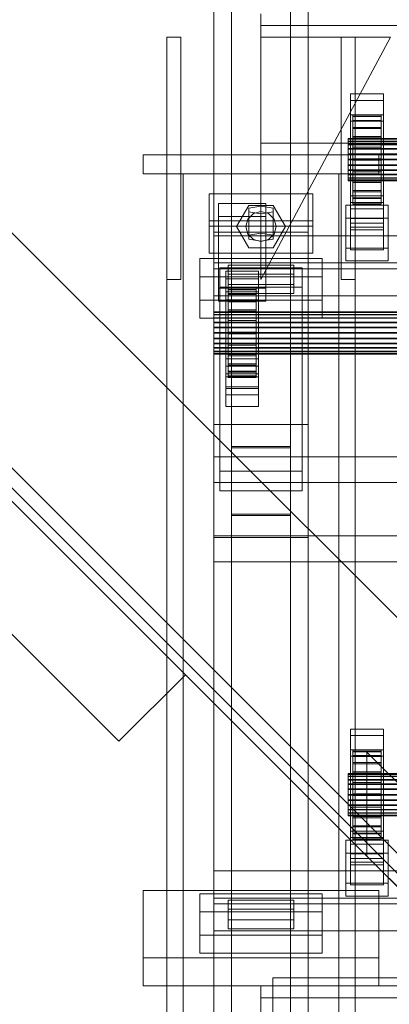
# Model space of a CAD drawing. Header units: millimetres. Extents: x -3490 to 61924, y -72580 to 6847.
# Tile 1012 of 1056: x 60504 to 60661, y 699 to 1118. Entities that reach past the tile are written whole.
import ezdxf

# ---------------------------------------------------------------- set-up
doc = ezdxf.new("R2010")
doc.units = ezdxf.units.MM
for name, color, linetype, lineweight in [('lateral_C04', 7, 'Continuous', 0), ('lateral_C08', 7, 'Continuous', 0), ('lateral_secador', 7, 'Continuous', 0)]:
    doc.layers.add(name, color=color, linetype=linetype, lineweight=lineweight)

msp = doc.modelspace()

# ---------------------------------------------------------------- linework, layer by layer
at = {"layer": 'lateral_C04'}
for p in [(61511.134, 710), (60611.134, 685)]:
    msp.add_line(p, (60611.134, 710), dxfattribs=at)
at = {"layer": 'lateral_C08'}
for p, q in [((60586.134, 1357.876), (60586.134, 1027.111)), ((60626.134, 1027.111), (60626.134, 1357.876)), ((60593.634, 1352.72), (60593.634, 935.441)), ((60618.634, 935.441), (60618.634, 1352.72)), ((60593.634, 907.303), (60593.634, 1324.581)), ((60618.634, 907.303), (60618.634, 1324.581)), ((60586.134, 988.66), (60586.134, 1319.425)), ((60626.134, 988.66), (60626.134, 1319.425)), ((60586.134, 1276.168), (60586.134, 945.403)), ((60626.134, 945.403), (60626.134, 1276.168)), ((60586.134, 897.34), (60586.134, 1228.105)), ((60626.134, 897.34), (60626.134, 1228.105)), ((60606.134, 1120.038), (60606.134, 1115.038)), ((60606.134, 1115.038), (61516.134, 1115.038)), ((60606.134, 1115.038), (60606.134, 1065.038)), ((60566.134, 1007.038), (60566.134, 1110.038)), ((60572.134, 1110.038), (60566.134, 1110.038)), ((60572.134, 1007.038), (60572.134, 1110.038)), ((60606.134, 1007.038), (60661.134, 1110.038)), ((60661.134, 1110.038), (60606.134, 1110.038)), ((60606.134, 1110.038), (60606.134, 1007.038)), ((60640.134, 1007.038), (60640.134, 1110.038)), ((60646.134, 1110.038), (60640.134, 1110.038)), ((60646.134, 1007.038), (60646.134, 1110.038)), ((60658.134, 1085.954), (60644.134, 1085.954)), ((60644.134, 1085.954), (60644.134, 1083.198)), ((60644.134, 1085.954), (60644.134, 1039.813)), ((60658.134, 1083.198), (60658.134, 1085.954)), ((60658.134, 1039.813), (60658.134, 1085.954)), ((60644.134, 1083.198), (60658.134, 1083.198)), ((60644.134, 1037.057), (60644.134, 1083.198)), ((60658.134, 1083.198), (60658.134, 1037.057)), ((60658.134, 1077.134), (60644.134, 1077.134)), ((60644.134, 1077.134), (60644.134, 1074.377)), ((60644.134, 1077.134), (60644.134, 1030.993)), ((60645.134, 1076.492), (60645.134, 1077.054)), ((60645.134, 1077.054), (60645.134, 1067.055)), ((60657.134, 1077.054), (60645.134, 1077.054)), ((60645.134, 1077.054), (60645.134, 1076.321)), ((60645.134, 1074.674), (60645.134, 1076.492)), ((60645.134, 1076.492), (60645.134, 1066.789)), ((60657.134, 1076.492), (60645.134, 1076.492)), ((60645.134, 1076.321), (60645.134, 1066.708)), ((60657.134, 1076.321), (60645.134, 1076.321)), ((60645.134, 1076.321), (60645.134, 1074.343)), ((60657.134, 1067.055), (60657.134, 1077.054)), ((60657.134, 1077.054), (60657.134, 1076.492)), ((60657.134, 1076.321), (60657.134, 1077.054)), ((60657.134, 1066.789), (60657.134, 1076.492)), ((60657.134, 1076.492), (60657.134, 1074.674)), ((60657.134, 1066.708), (60657.134, 1076.321)), ((60657.134, 1074.343), (60657.134, 1076.321)), ((60658.134, 1074.377), (60658.134, 1077.134)), ((60658.134, 1030.993), (60658.134, 1077.134)), ((60644.134, 1074.377), (60658.134, 1074.377)), ((60644.134, 1028.237), (60644.134, 1074.377)), ((60645.134, 1071.724), (60645.134, 1074.674)), ((60645.134, 1074.674), (60645.134, 1065.928)), ((60657.134, 1074.674), (60645.134, 1074.674)), ((60645.134, 1074.343), (60645.134, 1065.771)), ((60657.134, 1074.343), (60645.134, 1074.343)), ((60645.134, 1074.343), (60645.134, 1071.255)), ((60657.134, 1065.928), (60657.134, 1074.674)), ((60657.134, 1074.674), (60657.134, 1071.724)), ((60657.134, 1065.771), (60657.134, 1074.343)), ((60657.134, 1071.255), (60657.134, 1074.343)), ((60658.134, 1074.377), (60658.134, 1028.237)), ((60645.134, 1067.842), (60645.134, 1071.724)), ((60645.134, 1071.724), (60645.134, 1064.531)), ((60657.134, 1071.724), (60645.134, 1071.724)), ((60645.134, 1071.255), (60645.134, 1064.308)), ((60657.134, 1071.255), (60645.134, 1071.255)), ((60645.134, 1071.255), (60645.134, 1067.268)), ((60645.134, 1063.294), (60645.134, 1067.842)), ((60645.134, 1067.842), (60645.134, 1062.692)), ((60657.134, 1067.842), (60645.134, 1067.842)), ((60657.134, 1064.531), (60657.134, 1071.724)), ((60657.134, 1071.724), (60657.134, 1067.842)), ((60657.134, 1064.308), (60657.134, 1071.255)), ((60657.134, 1067.268), (60657.134, 1071.255)), ((60657.134, 1062.692), (60657.134, 1067.842)), ((60657.134, 1067.842), (60657.134, 1063.294)), ((60606.134, 1065.038), (60606.134, 1060.038)), ((60606.134, 1065.038), (61516.134, 1065.038)), ((60643.134, 1066.789), (60643.134, 1067.055)), ((60643.134, 1067.055), (60643.134, 1066.708)), ((61479.134, 1067.055), (60643.134, 1067.055)), ((60643.134, 1065.928), (60643.134, 1066.789)), ((61479.134, 1066.789), (60643.134, 1066.789)), ((60643.134, 1066.708), (60643.134, 1065.771)), ((61479.134, 1066.708), (60643.134, 1066.708)), ((60643.134, 1064.531), (60643.134, 1065.928)), ((61479.134, 1065.928), (60643.134, 1065.928)), ((60643.134, 1065.771), (60643.134, 1064.308)), ((61479.134, 1065.771), (60643.134, 1065.771)), ((60643.134, 1062.692), (60643.134, 1064.531)), ((61479.134, 1064.531), (60643.134, 1064.531)), ((60643.134, 1064.308), (60643.134, 1062.42)), ((61479.134, 1064.308), (60643.134, 1064.308)), ((60645.134, 1067.268), (60645.134, 1062.42)), ((60657.134, 1067.268), (60645.134, 1067.268)), ((60645.134, 1067.268), (60645.134, 1062.653)), ((60645.134, 1067.055), (60645.134, 1066.789)), ((60645.134, 1067.055), (60657.134, 1067.055)), ((60645.134, 1066.708), (60645.134, 1067.055)), ((60645.134, 1066.789), (60645.134, 1065.928)), ((60645.134, 1066.789), (60657.134, 1066.789)), ((60645.134, 1066.708), (60657.134, 1066.708)), ((60645.134, 1065.771), (60645.134, 1066.708)), ((60645.134, 1065.928), (60645.134, 1064.531)), ((60645.134, 1065.928), (60657.134, 1065.928)), ((60645.134, 1065.771), (60657.134, 1065.771)), ((60645.134, 1064.308), (60645.134, 1065.771)), ((60645.134, 1064.531), (60645.134, 1062.692)), ((60645.134, 1064.531), (60657.134, 1064.531)), ((60645.134, 1064.308), (60657.134, 1064.308)), ((60645.134, 1062.42), (60645.134, 1064.308)), ((60657.134, 1062.42), (60657.134, 1067.268)), ((60657.134, 1062.653), (60657.134, 1067.268)), ((60657.134, 1066.789), (60657.134, 1067.055)), ((60657.134, 1067.055), (60657.134, 1066.708)), ((60657.134, 1065.928), (60657.134, 1066.789)), ((60657.134, 1066.708), (60657.134, 1065.771)), ((60657.134, 1064.531), (60657.134, 1065.928)), ((60657.134, 1065.771), (60657.134, 1064.308)), ((60657.134, 1062.692), (60657.134, 1064.531)), ((60657.134, 1064.308), (60657.134, 1062.42)), ((60656.134, 1060.038), (60556.134, 1060.038)), ((60556.134, 1052.038), (60556.134, 1060.038)), ((60606.134, 1060.038), (61516.134, 1060.038)), ((60643.134, 1060.537), (60643.134, 1062.692)), ((61479.134, 1062.692), (60643.134, 1062.692)), ((60643.134, 1062.42), (60643.134, 1060.234)), ((61479.134, 1062.42), (60643.134, 1062.42)), ((60643.134, 1058.214), (60643.134, 1060.537)), ((60643.134, 1060.537), (61479.134, 1060.537)), ((60643.134, 1060.234), (60643.134, 1057.899)), ((61479.134, 1060.234), (60643.134, 1060.234)), ((60645.134, 1060.537), (60645.134, 1063.294)), ((60645.134, 1063.294), (60657.134, 1063.294)), ((60645.134, 1058.388), (60645.134, 1063.294)), ((60645.134, 1062.692), (60645.134, 1060.537)), ((60645.134, 1062.692), (60657.134, 1062.692)), ((60645.134, 1062.653), (60645.134, 1060.234)), ((60657.134, 1062.653), (60645.134, 1062.653)), ((60645.134, 1062.653), (60645.134, 1057.725)), ((60645.134, 1062.42), (60657.134, 1062.42)), ((60645.134, 1060.234), (60645.134, 1062.42)), ((60657.134, 1060.537), (60645.134, 1060.537)), ((60645.134, 1060.537), (60645.134, 1058.214)), ((60645.134, 1060.234), (60657.134, 1060.234)), ((60645.134, 1057.899), (60645.134, 1060.234)), ((60656.134, 1052.038), (60656.134, 1060.038)), ((60657.134, 1063.294), (60657.134, 1060.537)), ((60657.134, 1063.294), (60657.134, 1058.388)), ((60657.134, 1060.537), (60657.134, 1062.692)), ((60657.134, 1060.234), (60657.134, 1062.653)), ((60657.134, 1057.725), (60657.134, 1062.653)), ((60657.134, 1062.42), (60657.134, 1060.234)), ((60657.134, 1058.214), (60657.134, 1060.537)), ((60657.134, 1060.234), (60657.134, 1057.899)), ((60643.134, 1055.879), (60643.134, 1058.214)), ((61479.134, 1058.214), (60643.134, 1058.214)), ((60643.134, 1057.899), (60643.134, 1055.576)), ((61479.134, 1057.899), (60643.134, 1057.899)), ((60643.134, 1053.693), (60643.134, 1055.879)), ((61479.134, 1055.879), (60643.134, 1055.879)), ((60643.134, 1055.576), (60643.134, 1053.421)), ((61479.134, 1055.576), (60643.134, 1055.576)), ((60645.134, 1053.46), (60645.134, 1058.388)), ((60645.134, 1058.388), (60645.134, 1058.214)), ((60657.134, 1058.388), (60645.134, 1058.388)), ((60645.134, 1058.214), (60645.134, 1055.879)), ((60645.134, 1058.214), (60657.134, 1058.214)), ((60645.134, 1057.725), (60645.134, 1057.899)), ((60645.134, 1057.899), (60657.134, 1057.899)), ((60645.134, 1055.576), (60645.134, 1057.899)), ((60657.134, 1057.725), (60645.134, 1057.725)), ((60645.134, 1057.725), (60645.134, 1052.819)), ((60645.134, 1053.46), (60645.134, 1055.879)), ((60645.134, 1055.879), (60645.134, 1053.693)), ((60645.134, 1055.879), (60657.134, 1055.879)), ((60645.134, 1052.819), (60645.134, 1055.576)), ((60645.134, 1055.576), (60657.134, 1055.576)), ((60645.134, 1053.421), (60645.134, 1055.576)), ((60657.134, 1058.214), (60657.134, 1058.388)), ((60657.134, 1058.388), (60657.134, 1053.46)), ((60657.134, 1055.879), (60657.134, 1058.214)), ((60657.134, 1057.899), (60657.134, 1057.725)), ((60657.134, 1057.899), (60657.134, 1055.576)), ((60657.134, 1052.819), (60657.134, 1057.725)), ((60657.134, 1053.693), (60657.134, 1055.879)), ((60657.134, 1055.879), (60657.134, 1053.46)), ((60657.134, 1055.576), (60657.134, 1052.819)), ((60657.134, 1055.576), (60657.134, 1053.421)), ((60656.134, 1052.038), (60556.134, 1052.038)), ((60573.134, 1052.038), (60566.134, 1052.038)), ((60566.134, 25), (60566.134, 1052.038)), ((60573.134, 25), (60573.134, 1052.038)), ((60639.134, 1052.038), (60573.134, 1052.038)), ((60646.134, 1052.038), (60639.134, 1052.038)), ((60639.134, 25), (60639.134, 1052.038)), ((60643.134, 1051.805), (60643.134, 1053.693)), ((61479.134, 1053.693), (60643.134, 1053.693)), ((60643.134, 1053.421), (60643.134, 1051.582)), ((61479.134, 1053.421), (60643.134, 1053.421)), ((60643.134, 1050.342), (60643.134, 1051.805)), ((61479.134, 1051.805), (60643.134, 1051.805)), ((60643.134, 1051.582), (60643.134, 1050.185)), ((61479.134, 1051.582), (60643.134, 1051.582)), ((60645.134, 1048.845), (60645.134, 1053.693)), ((60645.134, 1053.693), (60645.134, 1051.805)), ((60645.134, 1053.693), (60657.134, 1053.693)), ((60645.134, 1048.845), (60645.134, 1053.46)), ((60657.134, 1053.46), (60645.134, 1053.46)), ((60645.134, 1048.271), (60645.134, 1053.421)), ((60645.134, 1053.421), (60657.134, 1053.421)), ((60645.134, 1051.582), (60645.134, 1053.421)), ((60657.134, 1052.819), (60645.134, 1052.819)), ((60645.134, 1052.819), (60645.134, 1048.271)), ((60645.134, 1044.858), (60645.134, 1051.805)), ((60645.134, 1051.805), (60645.134, 1050.342)), ((60645.134, 1051.805), (60657.134, 1051.805)), ((60645.134, 1044.389), (60645.134, 1051.582)), ((60645.134, 1051.582), (60657.134, 1051.582)), ((60645.134, 1050.185), (60645.134, 1051.582)), ((60646.134, 25), (60646.134, 1052.038)), ((60657.134, 1051.805), (60657.134, 1053.693)), ((60657.134, 1053.693), (60657.134, 1048.845)), ((60657.134, 1053.46), (60657.134, 1048.845)), ((60657.134, 1053.421), (60657.134, 1048.271)), ((60657.134, 1053.421), (60657.134, 1051.582)), ((60657.134, 1048.271), (60657.134, 1052.819)), ((60657.134, 1050.342), (60657.134, 1051.805)), ((60657.134, 1051.805), (60657.134, 1044.858)), ((60657.134, 1051.582), (60657.134, 1044.389)), ((60657.134, 1051.582), (60657.134, 1050.185)), ((60643.134, 1049.405), (60643.134, 1050.342)), ((61479.134, 1050.342), (60643.134, 1050.342)), ((60643.134, 1050.185), (60643.134, 1049.324)), ((61479.134, 1050.185), (60643.134, 1050.185)), ((60643.134, 1049.058), (60643.134, 1049.405)), ((61479.134, 1049.405), (60643.134, 1049.405)), ((60643.134, 1049.324), (60643.134, 1049.058)), ((61479.134, 1049.324), (60643.134, 1049.324)), ((61479.134, 1049.058), (60643.134, 1049.058)), ((60645.134, 1041.77), (60645.134, 1050.342)), ((60645.134, 1050.342), (60645.134, 1049.405)), ((60645.134, 1050.342), (60657.134, 1050.342)), ((60645.134, 1041.439), (60645.134, 1050.185)), ((60645.134, 1050.185), (60657.134, 1050.185)), ((60645.134, 1049.324), (60645.134, 1050.185)), ((60645.134, 1039.793), (60645.134, 1049.405)), ((60645.134, 1049.405), (60645.134, 1049.058)), ((60645.134, 1049.405), (60657.134, 1049.405)), ((60645.134, 1039.621), (60645.134, 1049.324)), ((60645.134, 1049.324), (60657.134, 1049.324)), ((60645.134, 1049.058), (60645.134, 1049.324)), ((60645.134, 1039.059), (60645.134, 1049.058)), ((60645.134, 1049.058), (60657.134, 1049.058)), ((60645.134, 1044.858), (60645.134, 1048.845)), ((60657.134, 1048.845), (60645.134, 1048.845)), ((60657.134, 1048.271), (60645.134, 1048.271)), ((60645.134, 1048.271), (60645.134, 1044.389)), ((60657.134, 1049.405), (60657.134, 1050.342)), ((60657.134, 1050.342), (60657.134, 1041.77)), ((60657.134, 1050.185), (60657.134, 1041.439)), ((60657.134, 1050.185), (60657.134, 1049.324)), ((60657.134, 1049.058), (60657.134, 1049.405)), ((60657.134, 1049.405), (60657.134, 1039.793)), ((60657.134, 1049.324), (60657.134, 1039.621)), ((60657.134, 1049.324), (60657.134, 1049.058)), ((60657.134, 1049.058), (60657.134, 1039.059)), ((60657.134, 1048.845), (60657.134, 1044.858)), ((60657.134, 1044.389), (60657.134, 1048.271)), ((60628.134, 1043.498), (60584.134, 1043.498)), ((60584.134, 1043.498), (60584.134, 1029.716)), ((60584.134, 1043.498), (60584.134, 1031.963)), ((60628.134, 1029.716), (60628.134, 1043.498)), ((60628.134, 1031.963), (60628.134, 1043.498)), ((60645.134, 1041.77), (60645.134, 1044.858)), ((60657.134, 1044.858), (60645.134, 1044.858)), ((60657.134, 1044.389), (60645.134, 1044.389)), ((60645.134, 1044.389), (60645.134, 1041.439)), ((60657.134, 1044.858), (60657.134, 1041.77)), ((60657.134, 1041.439), (60657.134, 1044.389)), ((60608.134, 1039.364), (60588.134, 1039.364)), ((60588.134, 1039.364), (60588.134, 1033.851)), ((60588.134, 1039.364), (60588.134, 1003.412)), ((60600.934, 1038.545), (60595.734, 1029.538)), ((60611.334, 1038.545), (60600.934, 1038.545)), ((60608.134, 1033.851), (60608.134, 1039.364)), ((60608.134, 1003.412), (60608.134, 1039.364)), ((60616.534, 1029.538), (60611.334, 1038.545)), ((60642.134, 1038.704), (60642.134, 1033.191)), ((60660.134, 1038.704), (60642.134, 1038.704)), ((60642.134, 1038.704), (60642.134, 1020.44)), ((60658.134, 1042.563), (60644.134, 1042.563)), ((60644.134, 1042.563), (60644.134, 1029.332)), ((60644.134, 1042.563), (60644.134, 1032.95)), ((60644.134, 1037.057), (60644.134, 1039.813)), ((60644.134, 1039.813), (60658.134, 1039.813)), ((60645.134, 1039.793), (60645.134, 1041.77)), ((60657.134, 1041.77), (60645.134, 1041.77)), ((60657.134, 1041.439), (60645.134, 1041.439)), ((60645.134, 1041.439), (60645.134, 1039.621)), ((60645.134, 1039.059), (60645.134, 1039.793)), ((60657.134, 1039.793), (60645.134, 1039.793)), ((60657.134, 1039.621), (60645.134, 1039.621)), ((60645.134, 1039.621), (60645.134, 1039.059)), ((60657.134, 1039.059), (60645.134, 1039.059)), ((60657.134, 1041.77), (60657.134, 1039.793)), ((60657.134, 1039.621), (60657.134, 1041.439)), ((60657.134, 1039.793), (60657.134, 1039.059)), ((60657.134, 1039.059), (60657.134, 1039.621)), ((60658.134, 1029.332), (60658.134, 1042.563)), ((60658.134, 1032.95), (60658.134, 1042.563)), ((60658.134, 1039.813), (60658.134, 1037.057)), ((60660.134, 1033.191), (60660.134, 1038.704)), ((60660.134, 1020.44), (60660.134, 1038.704)), ((60602.934, 1035.081), (60600.591, 1032.738)), ((60600.938, 1037.434), (60606.134, 1038.261)), ((60600.938, 1035.78), (60600.938, 1037.434)), ((60600.938, 1025.899), (60600.938, 1037.434)), ((60606.134, 1034.953), (60600.938, 1035.78)), ((60600.938, 1024.245), (60600.938, 1035.78)), ((60606.134, 1035.938), (60602.934, 1035.081)), ((60606.134, 1038.261), (60611.33, 1037.434)), ((60606.134, 1026.726), (60606.134, 1038.261)), ((60609.334, 1035.081), (60606.134, 1035.938)), ((60611.33, 1035.78), (60606.134, 1034.953)), ((60606.134, 1034.953), (60606.134, 1023.418)), ((60611.676, 1032.738), (60609.334, 1035.081)), ((60611.33, 1037.434), (60611.33, 1035.78)), ((60611.33, 1025.899), (60611.33, 1037.434)), ((60611.33, 1024.245), (60611.33, 1035.78)), ((60658.134, 1037.057), (60644.134, 1037.057)), ((60584.134, 1018.181), (60584.134, 1031.963)), ((60584.134, 1031.963), (60628.134, 1031.963)), ((60588.134, 1033.851), (60608.134, 1033.851)), ((60588.134, 997.9), (60588.134, 1033.851)), ((60600.591, 1032.738), (60599.734, 1029.538)), ((60608.134, 1033.851), (60608.134, 997.9)), ((60612.534, 1029.538), (60611.676, 1032.738)), ((60628.134, 1031.963), (60628.134, 1018.181)), ((60642.134, 1033.191), (60660.134, 1033.191)), ((60642.134, 1014.927), (60642.134, 1033.191)), ((60644.134, 1019.72), (60644.134, 1032.95)), ((60644.134, 1032.95), (60658.134, 1032.95)), ((60644.134, 1028.237), (60644.134, 1030.993)), ((60644.134, 1030.993), (60658.134, 1030.993)), ((60658.134, 1032.95), (60658.134, 1019.72)), ((60658.134, 1030.993), (60658.134, 1028.237)), ((60660.134, 1014.927), (60660.134, 1033.191)), ((60584.134, 1029.716), (60628.134, 1029.716)), ((60584.134, 1018.181), (60584.134, 1029.716)), ((60586.134, 1027.111), (60626.134, 1027.111)), ((60586.134, 988.66), (60586.134, 1027.111)), ((60586.134, 1027.111), (60586.134, 696.346)), ((60595.734, 1029.538), (60600.934, 1020.531)), ((60599.734, 1029.538), (60600.591, 1026.338)), ((60600.591, 1026.338), (60602.934, 1023.995)), ((60606.134, 1026.726), (60600.938, 1025.899)), ((60611.33, 1025.899), (60606.134, 1026.726)), ((60609.334, 1023.995), (60611.676, 1026.338)), ((60611.334, 1020.531), (60616.534, 1029.538)), ((60611.676, 1026.338), (60612.534, 1029.538)), ((60626.134, 1027.111), (60626.134, 988.66)), ((60626.134, 696.346), (60626.134, 1027.111)), ((60628.134, 1029.716), (60628.134, 1018.181)), ((60644.134, 1029.332), (60658.134, 1029.332)), ((60644.134, 1019.72), (60644.134, 1029.332)), ((60658.134, 1028.237), (60644.134, 1028.237)), ((60658.134, 1029.332), (60658.134, 1019.72)), ((61536.134, 1025.646), (60586.134, 1025.646)), ((60586.134, 1025.646), (60586.134, 1011.644)), ((60586.134, 1025.646), (60586.134, 1014.111)), ((60600.938, 1025.899), (60600.938, 1024.245)), ((60600.938, 1024.245), (60606.134, 1023.418)), ((60602.934, 1023.995), (60606.134, 1023.138)), ((60606.134, 1023.418), (60611.33, 1024.245)), ((60606.134, 1023.138), (60609.334, 1023.995)), ((60611.33, 1024.245), (60611.33, 1025.899)), ((60628.134, 1018.181), (60584.134, 1018.181)), ((60600.934, 1020.531), (60611.334, 1020.531)), ((60642.134, 1020.44), (60660.134, 1020.44)), ((60642.134, 1014.927), (60642.134, 1020.44)), ((60658.134, 1019.72), (60644.134, 1019.72)), ((60660.134, 1020.44), (60660.134, 1014.927)), ((60632.134, 1015.93), (60580.134, 1015.93)), ((60580.134, 1015.93), (60580.134, 998.289)), ((60580.134, 1015.93), (60580.134, 1008.24)), ((60586.134, 1000.108), (60586.134, 1014.111)), ((60586.134, 1014.111), (61536.134, 1014.111)), ((60632.134, 998.289), (60632.134, 1015.93)), ((60632.134, 1008.24), (60632.134, 1015.93)), ((60660.134, 1014.927), (60642.134, 1014.927)), ((60586.134, 1011.644), (61536.134, 1011.644)), ((60586.134, 1000.108), (60586.134, 1011.644)), ((60588.634, 1012.02), (60588.634, 1003.751)), ((60623.634, 1012.02), (60588.634, 1012.02)), ((60588.634, 1012.02), (60588.634, 925.507)), ((60605.134, 1010.565), (60591.134, 1010.565)), ((60591.134, 1010.565), (60591.134, 1007.258)), ((60591.134, 1010.565), (60591.134, 970.192)), ((60620.134, 1013.167), (60592.134, 1013.167)), ((60592.134, 1013.167), (60592.134, 1004.898)), ((60592.134, 1013.167), (60592.134, 1009.322)), ((60592.134, 1001.053), (60592.134, 1009.322)), ((60592.134, 1009.322), (60620.134, 1009.322)), ((60605.134, 1007.258), (60605.134, 1010.565)), ((60605.134, 970.192), (60605.134, 1010.565)), ((60620.134, 1004.898), (60620.134, 1013.167)), ((60620.134, 1009.322), (60620.134, 1013.167)), ((60620.134, 1009.322), (60620.134, 1001.053)), ((60623.634, 1003.751), (60623.634, 1012.02)), ((60623.634, 925.507), (60623.634, 1012.02)), ((60566.134, 1007.038), (60572.134, 1007.038)), ((60580.134, 990.599), (60580.134, 1008.24)), ((60580.134, 1008.24), (60632.134, 1008.24)), ((60591.134, 1007.258), (60605.134, 1007.258)), ((60591.134, 966.885), (60591.134, 1007.258)), ((60605.134, 1007.258), (60605.134, 966.885)), ((60632.134, 1008.24), (60632.134, 990.599)), ((60640.134, 1007.038), (60646.134, 1007.038)), ((60588.134, 997.9), (60588.134, 1003.412)), ((60588.134, 1003.412), (60608.134, 1003.412)), ((60588.634, 1003.751), (60623.634, 1003.751)), ((60588.634, 917.237), (60588.634, 1003.751)), ((60605.134, 1001.745), (60591.134, 1001.745)), ((60591.134, 1001.745), (60591.134, 998.437)), ((60591.134, 1001.745), (60591.134, 961.372)), ((60592.134, 1004.898), (60620.134, 1004.898)), ((60592.134, 1001.053), (60592.134, 1004.898)), ((60592.134, 1002.75), (60592.134, 1003.312)), ((60592.134, 1003.312), (60592.134, 993.313)), ((60604.134, 1003.312), (60592.134, 1003.312)), ((60592.134, 1003.312), (60592.134, 1002.579)), ((60592.134, 1000.932), (60592.134, 1002.75)), ((60592.134, 1002.75), (60592.134, 993.047)), ((60604.134, 1002.75), (60592.134, 1002.75)), ((60592.134, 1002.579), (60592.134, 992.966)), ((60604.134, 1002.579), (60592.134, 1002.579)), ((60592.134, 1002.579), (60592.134, 1000.601)), ((60620.134, 1001.053), (60592.134, 1001.053)), ((60592.134, 997.982), (60592.134, 1000.932)), ((60592.134, 1000.932), (60592.134, 992.186)), ((60604.134, 1000.932), (60592.134, 1000.932)), ((60604.134, 993.313), (60604.134, 1003.312)), ((60604.134, 1003.312), (60604.134, 1002.75)), ((60604.134, 1002.579), (60604.134, 1003.312)), ((60604.134, 993.047), (60604.134, 1002.75)), ((60604.134, 1002.75), (60604.134, 1000.932)), ((60604.134, 992.966), (60604.134, 1002.579)), ((60604.134, 1000.601), (60604.134, 1002.579)), ((60604.134, 992.186), (60604.134, 1000.932)), ((60604.134, 1000.932), (60604.134, 997.982)), ((60605.134, 998.437), (60605.134, 1001.745)), ((60605.134, 961.372), (60605.134, 1001.745)), ((60608.134, 1003.412), (60608.134, 997.9)), ((60620.134, 1004.898), (60620.134, 1001.053)), ((60623.634, 917.237), (60623.634, 1003.751)), ((60580.134, 998.289), (60632.134, 998.289)), ((60580.134, 990.599), (60580.134, 998.289)), ((61536.134, 1000.108), (60586.134, 1000.108)), ((60608.134, 997.9), (60588.134, 997.9)), ((60591.134, 998.437), (60605.134, 998.437)), ((60591.134, 958.064), (60591.134, 998.437)), ((60592.134, 1000.601), (60592.134, 992.029)), ((60604.134, 1000.601), (60592.134, 1000.601)), ((60592.134, 1000.601), (60592.134, 997.513)), ((60592.134, 994.1), (60592.134, 997.982)), ((60592.134, 997.982), (60592.134, 990.789)), ((60604.134, 997.982), (60592.134, 997.982)), ((60592.134, 997.513), (60592.134, 990.567)), ((60604.134, 997.513), (60592.134, 997.513)), ((60592.134, 997.513), (60592.134, 993.526)), ((60604.134, 992.029), (60604.134, 1000.601)), ((60604.134, 997.513), (60604.134, 1000.601)), ((60604.134, 990.789), (60604.134, 997.982)), ((60604.134, 997.982), (60604.134, 994.1)), ((60604.134, 990.567), (60604.134, 997.513)), ((60604.134, 993.526), (60604.134, 997.513)), ((60605.134, 998.437), (60605.134, 958.064)), ((60632.134, 998.289), (60632.134, 990.599)), ((60586.134, 993.047), (60586.134, 993.313)), ((60586.134, 993.313), (60586.134, 992.966)), ((61536.134, 993.313), (60586.134, 993.313)), ((60586.134, 992.186), (60586.134, 993.047)), ((61536.134, 993.047), (60586.134, 993.047)), ((60586.134, 992.966), (60586.134, 992.029)), ((61536.134, 992.966), (60586.134, 992.966)), ((60592.134, 989.552), (60592.134, 994.1)), ((60592.134, 994.1), (60592.134, 988.95)), ((60604.134, 994.1), (60592.134, 994.1)), ((60592.134, 993.526), (60592.134, 988.678)), ((60604.134, 993.526), (60592.134, 993.526)), ((60592.134, 993.526), (60592.134, 988.911)), ((60592.134, 993.313), (60592.134, 993.047)), ((60592.134, 993.313), (60604.134, 993.313)), ((60592.134, 992.966), (60592.134, 993.313)), ((60592.134, 993.047), (60592.134, 992.186)), ((60592.134, 993.047), (60604.134, 993.047)), ((60592.134, 992.966), (60604.134, 992.966)), ((60592.134, 992.029), (60592.134, 992.966)), ((60604.134, 988.95), (60604.134, 994.1)), ((60604.134, 994.1), (60604.134, 989.552)), ((60604.134, 988.678), (60604.134, 993.526)), ((60604.134, 988.911), (60604.134, 993.526)), ((60604.134, 993.047), (60604.134, 993.313)), ((60604.134, 993.313), (60604.134, 992.966)), ((60604.134, 992.186), (60604.134, 993.047)), ((60604.134, 992.966), (60604.134, 992.029)), ((60632.134, 990.599), (60580.134, 990.599)), ((60586.134, 990.789), (60586.134, 992.186)), ((61536.134, 992.186), (60586.134, 992.186)), ((60586.134, 992.029), (60586.134, 990.567)), ((61536.134, 992.029), (60586.134, 992.029)), ((60586.134, 988.95), (60586.134, 990.789)), ((61536.134, 990.789), (60586.134, 990.789)), ((60586.134, 990.567), (60586.134, 988.678)), ((61536.134, 990.567), (60586.134, 990.567)), ((60586.134, 986.795), (60586.134, 988.95)), ((61536.134, 988.95), (60586.134, 988.95)), ((60586.134, 988.678), (60586.134, 986.492)), ((61536.134, 988.678), (60586.134, 988.678)), ((60626.134, 988.66), (60586.134, 988.66)), ((60586.134, 657.895), (60586.134, 988.66)), ((60592.134, 992.186), (60592.134, 990.789)), ((60592.134, 992.186), (60604.134, 992.186)), ((60592.134, 992.029), (60604.134, 992.029)), ((60592.134, 990.567), (60592.134, 992.029)), ((60592.134, 990.789), (60592.134, 988.95)), ((60592.134, 990.789), (60604.134, 990.789)), ((60592.134, 990.567), (60604.134, 990.567)), ((60592.134, 988.678), (60592.134, 990.567)), ((60592.134, 986.795), (60592.134, 989.552)), ((60592.134, 989.552), (60604.134, 989.552)), ((60592.134, 984.646), (60592.134, 989.552)), ((60592.134, 988.95), (60592.134, 986.795)), ((60592.134, 988.95), (60604.134, 988.95)), ((60592.134, 988.911), (60592.134, 986.492)), ((60604.134, 988.911), (60592.134, 988.911)), ((60592.134, 988.911), (60592.134, 983.983)), ((60592.134, 988.678), (60604.134, 988.678)), ((60592.134, 986.492), (60592.134, 988.678)), ((60604.134, 990.789), (60604.134, 992.186)), ((60604.134, 992.029), (60604.134, 990.567)), ((60604.134, 988.95), (60604.134, 990.789)), ((60604.134, 990.567), (60604.134, 988.678)), ((60604.134, 989.552), (60604.134, 986.795)), ((60604.134, 989.552), (60604.134, 984.646)), ((60604.134, 986.795), (60604.134, 988.95)), ((60604.134, 986.492), (60604.134, 988.911)), ((60604.134, 983.983), (60604.134, 988.911)), ((60604.134, 988.678), (60604.134, 986.492)), ((60626.134, 657.895), (60626.134, 988.66)), ((60586.134, 984.472), (60586.134, 986.795)), ((60586.134, 986.795), (61536.134, 986.795)), ((60586.134, 986.492), (60586.134, 984.158)), ((61536.134, 986.492), (60586.134, 986.492)), ((60586.134, 982.137), (60586.134, 984.472)), ((61536.134, 984.472), (60586.134, 984.472)), ((60586.134, 984.158), (60586.134, 981.834)), ((61536.134, 984.158), (60586.134, 984.158)), ((60604.134, 986.795), (60592.134, 986.795)), ((60592.134, 986.795), (60592.134, 984.472)), ((60592.134, 986.492), (60604.134, 986.492)), ((60592.134, 984.158), (60592.134, 986.492)), ((60592.134, 979.718), (60592.134, 984.646)), ((60592.134, 984.646), (60592.134, 984.472)), ((60604.134, 984.646), (60592.134, 984.646)), ((60592.134, 984.472), (60592.134, 982.137)), ((60592.134, 984.472), (60604.134, 984.472)), ((60592.134, 983.983), (60592.134, 984.158)), ((60592.134, 984.158), (60604.134, 984.158)), ((60592.134, 981.834), (60592.134, 984.158)), ((60604.134, 984.472), (60604.134, 986.795)), ((60604.134, 986.492), (60604.134, 984.158)), ((60604.134, 984.472), (60604.134, 984.646)), ((60604.134, 984.646), (60604.134, 979.718)), ((60604.134, 982.137), (60604.134, 984.472)), ((60604.134, 984.158), (60604.134, 983.983)), ((60604.134, 984.158), (60604.134, 981.834)), ((60586.134, 979.951), (60586.134, 982.137)), ((61536.134, 982.137), (60586.134, 982.137)), ((60586.134, 981.834), (60586.134, 979.679)), ((61536.134, 981.834), (60586.134, 981.834)), ((60586.134, 978.063), (60586.134, 979.951)), ((61536.134, 979.951), (60586.134, 979.951)), ((60604.134, 983.983), (60592.134, 983.983)), ((60592.134, 983.983), (60592.134, 979.078)), ((60592.134, 979.718), (60592.134, 982.137)), ((60592.134, 982.137), (60592.134, 979.951)), ((60592.134, 982.137), (60604.134, 982.137)), ((60592.134, 979.078), (60592.134, 981.834)), ((60592.134, 981.834), (60604.134, 981.834)), ((60592.134, 979.679), (60592.134, 981.834)), ((60592.134, 975.103), (60592.134, 979.951)), ((60592.134, 979.951), (60592.134, 978.063)), ((60592.134, 979.951), (60604.134, 979.951)), ((60604.134, 979.078), (60604.134, 983.983)), ((60604.134, 979.951), (60604.134, 982.137)), ((60604.134, 982.137), (60604.134, 979.718)), ((60604.134, 981.834), (60604.134, 979.078)), ((60604.134, 981.834), (60604.134, 979.679)), ((60604.134, 978.063), (60604.134, 979.951)), ((60604.134, 979.951), (60604.134, 975.103)), ((60586.134, 979.679), (60586.134, 977.841)), ((61536.134, 979.679), (60586.134, 979.679)), ((60586.134, 976.6), (60586.134, 978.063)), ((61536.134, 978.063), (60586.134, 978.063)), ((60586.134, 977.841), (60586.134, 976.443)), ((61536.134, 977.841), (60586.134, 977.841)), ((60586.134, 975.663), (60586.134, 976.6)), ((61536.134, 976.6), (60586.134, 976.6)), ((60586.134, 976.443), (60586.134, 975.582)), ((61536.134, 976.443), (60586.134, 976.443)), ((60592.134, 975.103), (60592.134, 979.718)), ((60604.134, 979.718), (60592.134, 979.718)), ((60592.134, 974.529), (60592.134, 979.679)), ((60592.134, 979.679), (60604.134, 979.679)), ((60592.134, 977.841), (60592.134, 979.679)), ((60604.134, 979.078), (60592.134, 979.078)), ((60592.134, 979.078), (60592.134, 974.529)), ((60592.134, 971.116), (60592.134, 978.063)), ((60592.134, 978.063), (60592.134, 976.6)), ((60592.134, 978.063), (60604.134, 978.063)), ((60592.134, 970.647), (60592.134, 977.841)), ((60592.134, 977.841), (60604.134, 977.841)), ((60592.134, 976.443), (60592.134, 977.841)), ((60592.134, 968.028), (60592.134, 976.6)), ((60592.134, 976.6), (60592.134, 975.663)), ((60592.134, 976.6), (60604.134, 976.6)), ((60592.134, 967.697), (60592.134, 976.443)), ((60592.134, 976.443), (60604.134, 976.443)), ((60592.134, 975.582), (60592.134, 976.443)), ((60604.134, 979.718), (60604.134, 975.103)), ((60604.134, 979.679), (60604.134, 974.529)), ((60604.134, 979.679), (60604.134, 977.841)), ((60604.134, 974.529), (60604.134, 979.078)), ((60604.134, 976.6), (60604.134, 978.063)), ((60604.134, 978.063), (60604.134, 971.116)), ((60604.134, 977.841), (60604.134, 970.647)), ((60604.134, 977.841), (60604.134, 976.443)), ((60604.134, 975.663), (60604.134, 976.6)), ((60604.134, 976.6), (60604.134, 968.028)), ((60604.134, 976.443), (60604.134, 967.697)), ((60604.134, 976.443), (60604.134, 975.582)), ((60586.134, 975.316), (60586.134, 975.663)), ((61536.134, 975.663), (60586.134, 975.663)), ((60586.134, 975.582), (60586.134, 975.316)), ((61536.134, 975.582), (60586.134, 975.582)), ((61536.134, 975.316), (60586.134, 975.316)), ((60605.134, 973.352), (60591.134, 973.352)), ((60591.134, 973.352), (60591.134, 960.672)), ((60591.134, 973.352), (60591.134, 965.662)), ((60592.134, 966.051), (60592.134, 975.663)), ((60592.134, 975.663), (60592.134, 975.316)), ((60592.134, 975.663), (60604.134, 975.663)), ((60592.134, 965.879), (60592.134, 975.582)), ((60592.134, 975.582), (60604.134, 975.582)), ((60592.134, 975.316), (60592.134, 975.582)), ((60592.134, 965.318), (60592.134, 975.316)), ((60592.134, 975.316), (60604.134, 975.316)), ((60592.134, 971.116), (60592.134, 975.103)), ((60604.134, 975.103), (60592.134, 975.103)), ((60604.134, 974.529), (60592.134, 974.529)), ((60592.134, 974.529), (60592.134, 970.647)), ((60604.134, 975.316), (60604.134, 975.663)), ((60604.134, 975.663), (60604.134, 966.051)), ((60604.134, 975.582), (60604.134, 965.879)), ((60604.134, 975.582), (60604.134, 975.316)), ((60604.134, 975.316), (60604.134, 965.318)), ((60604.134, 975.103), (60604.134, 971.116)), ((60604.134, 970.647), (60604.134, 974.529)), ((60605.134, 960.672), (60605.134, 973.352)), ((60605.134, 965.662), (60605.134, 973.352)), ((60591.134, 966.885), (60591.134, 970.192)), ((60591.134, 970.192), (60605.134, 970.192)), ((60592.134, 968.028), (60592.134, 971.116)), ((60604.134, 971.116), (60592.134, 971.116)), ((60604.134, 970.647), (60592.134, 970.647)), ((60592.134, 970.647), (60592.134, 967.697)), ((60592.134, 966.051), (60592.134, 968.028)), ((60604.134, 968.028), (60592.134, 968.028)), ((60604.134, 967.697), (60592.134, 967.697)), ((60592.134, 967.697), (60592.134, 965.879)), ((60604.134, 971.116), (60604.134, 968.028)), ((60604.134, 967.697), (60604.134, 970.647)), ((60604.134, 968.028), (60604.134, 966.051)), ((60604.134, 965.879), (60604.134, 967.697)), ((60605.134, 970.192), (60605.134, 966.885)), ((60605.134, 966.885), (60591.134, 966.885)), ((60591.134, 952.982), (60591.134, 965.662)), ((60591.134, 965.662), (60605.134, 965.662)), ((60592.134, 965.318), (60592.134, 966.051)), ((60604.134, 966.051), (60592.134, 966.051)), ((60604.134, 965.879), (60592.134, 965.879)), ((60592.134, 965.879), (60592.134, 965.318)), ((60604.134, 965.318), (60592.134, 965.318)), ((60604.134, 966.051), (60604.134, 965.318)), ((60604.134, 965.318), (60604.134, 965.879)), ((60605.134, 965.662), (60605.134, 952.982)), ((60591.134, 958.064), (60591.134, 961.372)), ((60591.134, 961.372), (60605.134, 961.372)), ((60591.134, 960.672), (60605.134, 960.672)), ((60591.134, 952.982), (60591.134, 960.672)), ((60605.134, 961.372), (60605.134, 958.064)), ((60605.134, 960.672), (60605.134, 952.982)), ((60605.134, 958.064), (60591.134, 958.064)), ((60605.134, 952.982), (60591.134, 952.982)), ((60586.134, 945.403), (60626.134, 945.403)), ((60586.134, 897.34), (60586.134, 945.403)), ((60586.134, 945.403), (60586.134, 614.639)), ((60626.134, 945.403), (60626.134, 897.34)), ((60626.134, 614.639), (60626.134, 945.403)), ((60593.634, 936.06), (60618.634, 936.06)), ((60593.634, 906.684), (60593.634, 936.06)), ((60593.634, 936.06), (60593.634, 691.808)), ((60593.634, 935.441), (60593.634, 907.303)), ((60618.634, 935.441), (60593.634, 935.441)), ((60618.634, 936.06), (60618.634, 906.684)), ((60618.634, 691.808), (60618.634, 936.06)), ((60618.634, 907.303), (60618.634, 935.441)), ((61536.134, 931.691), (60586.134, 931.691)), ((60586.134, 931.691), (60586.134, 920.666)), ((60586.134, 931.691), (60586.134, 898.047)), ((60588.634, 925.507), (60623.634, 925.507)), ((60588.634, 917.237), (60588.634, 925.507)), ((60623.634, 925.507), (60623.634, 917.237)), ((60586.134, 920.666), (61536.134, 920.666)), ((60586.134, 887.021), (60586.134, 920.666)), ((60623.634, 917.237), (60588.634, 917.237)), ((60593.634, 907.303), (60618.634, 907.303)), ((60618.634, 906.684), (60593.634, 906.684)), ((60593.634, 662.433), (60593.634, 906.684)), ((60618.634, 662.433), (60618.634, 906.684)), ((60586.134, 887.021), (60586.134, 898.047)), ((60586.134, 898.047), (61536.134, 898.047)), ((60626.134, 897.34), (60586.134, 897.34)), ((60586.134, 566.576), (60586.134, 897.34)), ((60626.134, 566.576), (60626.134, 897.34)), ((61536.134, 887.021), (60586.134, 887.021)), ((60658.134, 815.829), (60644.134, 815.829)), ((60644.134, 815.829), (60644.134, 813.073)), ((60644.134, 815.829), (60644.134, 769.689)), ((60644.134, 813.073), (60658.134, 813.073)), ((60644.134, 766.932), (60644.134, 813.073)), ((60658.134, 813.073), (60658.134, 815.829)), ((60658.134, 769.689), (60658.134, 815.829)), ((60658.134, 813.073), (60658.134, 766.932)), ((60658.134, 807.009), (60644.134, 807.009)), ((60644.134, 807.009), (60644.134, 804.253)), ((60644.134, 807.009), (60644.134, 760.868)), ((60644.134, 804.253), (60658.134, 804.253)), ((60644.134, 758.112), (60644.134, 804.253)), ((60645.134, 806.368), (60645.134, 806.929)), ((60645.134, 806.929), (60645.134, 796.931)), ((60657.134, 806.929), (60645.134, 806.929)), ((60645.134, 806.929), (60645.134, 806.196)), ((60645.134, 804.55), (60645.134, 806.368)), ((60645.134, 806.368), (60645.134, 796.665)), ((60657.134, 806.368), (60645.134, 806.368)), ((60645.134, 806.196), (60645.134, 796.583)), ((60657.134, 806.196), (60645.134, 806.196)), ((60645.134, 806.196), (60645.134, 804.218)), ((60645.134, 801.599), (60645.134, 804.55)), ((60645.134, 804.55), (60645.134, 795.804)), ((60657.134, 804.55), (60645.134, 804.55)), ((60645.134, 804.218), (60645.134, 795.646)), ((60657.134, 804.218), (60645.134, 804.218)), ((60645.134, 804.218), (60645.134, 801.13)), ((60657.134, 796.931), (60657.134, 806.929)), ((60657.134, 806.929), (60657.134, 806.368)), ((60657.134, 806.196), (60657.134, 806.929)), ((60657.134, 796.665), (60657.134, 806.368)), ((60657.134, 806.368), (60657.134, 804.55)), ((60657.134, 796.583), (60657.134, 806.196)), ((60657.134, 804.218), (60657.134, 806.196)), ((60657.134, 795.804), (60657.134, 804.55)), ((60657.134, 804.55), (60657.134, 801.599)), ((60657.134, 795.646), (60657.134, 804.218)), ((60657.134, 801.13), (60657.134, 804.218)), ((60658.134, 804.253), (60658.134, 807.009)), ((60658.134, 760.868), (60658.134, 807.009)), ((60658.134, 804.253), (60658.134, 758.112)), ((60645.134, 797.718), (60645.134, 801.599)), ((60645.134, 801.599), (60645.134, 794.406)), ((60657.134, 801.599), (60645.134, 801.599)), ((60645.134, 801.13), (60645.134, 794.184)), ((60657.134, 801.13), (60645.134, 801.13)), ((60645.134, 801.13), (60645.134, 797.143)), ((60657.134, 794.406), (60657.134, 801.599)), ((60657.134, 801.599), (60657.134, 797.718)), ((60657.134, 794.184), (60657.134, 801.13)), ((60657.134, 797.143), (60657.134, 801.13)), ((60643.134, 796.665), (60643.134, 796.931)), ((60643.134, 796.931), (60643.134, 796.583)), ((61479.134, 796.931), (60643.134, 796.931)), ((60643.134, 795.804), (60643.134, 796.665)), ((61479.134, 796.665), (60643.134, 796.665)), ((60643.134, 796.583), (60643.134, 795.646)), ((61479.134, 796.583), (60643.134, 796.583)), ((60643.134, 794.406), (60643.134, 795.804)), ((61479.134, 795.804), (60643.134, 795.804)), ((60643.134, 795.646), (60643.134, 794.184)), ((61479.134, 795.646), (60643.134, 795.646)), ((60645.134, 793.169), (60645.134, 797.718)), ((60645.134, 797.718), (60645.134, 792.567)), ((60657.134, 797.718), (60645.134, 797.718)), ((60645.134, 797.143), (60645.134, 792.295)), ((60657.134, 797.143), (60645.134, 797.143)), ((60645.134, 797.143), (60645.134, 792.528)), ((60645.134, 796.931), (60645.134, 796.665)), ((60645.134, 796.931), (60657.134, 796.931)), ((60645.134, 796.583), (60645.134, 796.931)), ((60645.134, 796.665), (60645.134, 795.804)), ((60645.134, 796.665), (60657.134, 796.665)), ((60645.134, 796.583), (60657.134, 796.583)), ((60645.134, 795.646), (60645.134, 796.583)), ((60645.134, 795.804), (60645.134, 794.406)), ((60645.134, 795.804), (60657.134, 795.804)), ((60645.134, 795.646), (60657.134, 795.646)), ((60645.134, 794.184), (60645.134, 795.646)), ((60657.134, 792.567), (60657.134, 797.718)), ((60657.134, 797.718), (60657.134, 793.169)), ((60657.134, 792.295), (60657.134, 797.143)), ((60657.134, 792.528), (60657.134, 797.143)), ((60657.134, 796.665), (60657.134, 796.931)), ((60657.134, 796.931), (60657.134, 796.583)), ((60657.134, 795.804), (60657.134, 796.665)), ((60657.134, 796.583), (60657.134, 795.646)), ((60657.134, 794.406), (60657.134, 795.804)), ((60657.134, 795.646), (60657.134, 794.184)), ((60643.134, 792.567), (60643.134, 794.406)), ((61479.134, 794.406), (60643.134, 794.406)), ((60643.134, 794.184), (60643.134, 792.295)), ((61479.134, 794.184), (60643.134, 794.184)), ((60643.134, 790.413), (60643.134, 792.567)), ((61479.134, 792.567), (60643.134, 792.567)), ((60643.134, 792.295), (60643.134, 790.109)), ((61479.134, 792.295), (60643.134, 792.295)), ((60645.134, 794.406), (60645.134, 792.567)), ((60645.134, 794.406), (60657.134, 794.406)), ((60645.134, 794.184), (60657.134, 794.184)), ((60645.134, 792.295), (60645.134, 794.184)), ((60645.134, 790.413), (60645.134, 793.169)), ((60645.134, 793.169), (60657.134, 793.169)), ((60645.134, 788.264), (60645.134, 793.169)), ((60645.134, 792.567), (60645.134, 790.413)), ((60645.134, 792.567), (60657.134, 792.567)), ((60645.134, 792.528), (60645.134, 790.109)), ((60657.134, 792.528), (60645.134, 792.528)), ((60645.134, 792.528), (60645.134, 787.6)), ((60645.134, 792.295), (60657.134, 792.295)), ((60645.134, 790.109), (60645.134, 792.295)), ((60657.134, 792.567), (60657.134, 794.406)), ((60657.134, 794.184), (60657.134, 792.295)), ((60657.134, 793.169), (60657.134, 790.413)), ((60657.134, 793.169), (60657.134, 788.264)), ((60657.134, 790.413), (60657.134, 792.567)), ((60657.134, 790.109), (60657.134, 792.528)), ((60657.134, 787.6), (60657.134, 792.528)), ((60657.134, 792.295), (60657.134, 790.109)), ((60643.134, 788.089), (60643.134, 790.413)), ((60643.134, 790.413), (61479.134, 790.413)), ((60643.134, 790.109), (60643.134, 787.775)), ((61479.134, 790.109), (60643.134, 790.109)), ((60643.134, 785.755), (60643.134, 788.089)), ((61479.134, 788.089), (60643.134, 788.089)), ((60643.134, 787.775), (60643.134, 785.451)), ((61479.134, 787.775), (60643.134, 787.775)), ((60657.134, 790.413), (60645.134, 790.413)), ((60645.134, 790.413), (60645.134, 788.089)), ((60645.134, 790.109), (60657.134, 790.109)), ((60645.134, 787.775), (60645.134, 790.109)), ((60645.134, 783.335), (60645.134, 788.264)), ((60645.134, 788.264), (60645.134, 788.089)), ((60657.134, 788.264), (60645.134, 788.264)), ((60645.134, 788.089), (60645.134, 785.755)), ((60645.134, 788.089), (60657.134, 788.089)), ((60645.134, 787.6), (60645.134, 787.775)), ((60645.134, 787.775), (60657.134, 787.775)), ((60645.134, 785.451), (60645.134, 787.775)), ((60657.134, 787.6), (60645.134, 787.6)), ((60645.134, 787.6), (60645.134, 782.695)), ((60657.134, 788.089), (60657.134, 790.413)), ((60657.134, 790.109), (60657.134, 787.775)), ((60657.134, 788.089), (60657.134, 788.264)), ((60657.134, 788.264), (60657.134, 783.335)), ((60657.134, 785.755), (60657.134, 788.089)), ((60657.134, 787.775), (60657.134, 787.6)), ((60657.134, 787.775), (60657.134, 785.451)), ((60657.134, 782.695), (60657.134, 787.6)), ((60643.134, 783.569), (60643.134, 785.755)), ((61479.134, 785.755), (60643.134, 785.755)), ((60643.134, 785.451), (60643.134, 783.297)), ((61479.134, 785.451), (60643.134, 785.451)), ((60643.134, 781.68), (60643.134, 783.569)), ((61479.134, 783.569), (60643.134, 783.569)), ((60643.134, 783.297), (60643.134, 781.458)), ((61479.134, 783.297), (60643.134, 783.297)), ((60645.134, 783.335), (60645.134, 785.755)), ((60645.134, 785.755), (60645.134, 783.569)), ((60645.134, 785.755), (60657.134, 785.755)), ((60645.134, 782.695), (60645.134, 785.451)), ((60645.134, 785.451), (60657.134, 785.451)), ((60645.134, 783.297), (60645.134, 785.451)), ((60645.134, 778.721), (60645.134, 783.569)), ((60645.134, 783.569), (60645.134, 781.68)), ((60645.134, 783.569), (60657.134, 783.569)), ((60645.134, 778.721), (60645.134, 783.335)), ((60657.134, 783.335), (60645.134, 783.335)), ((60645.134, 778.146), (60645.134, 783.297)), ((60645.134, 783.297), (60657.134, 783.297)), ((60645.134, 781.458), (60645.134, 783.297)), ((60657.134, 783.569), (60657.134, 785.755)), ((60657.134, 785.755), (60657.134, 783.335)), ((60657.134, 785.451), (60657.134, 782.695)), ((60657.134, 785.451), (60657.134, 783.297)), ((60657.134, 781.68), (60657.134, 783.569)), ((60657.134, 783.569), (60657.134, 778.721)), ((60657.134, 783.335), (60657.134, 778.721)), ((60657.134, 783.297), (60657.134, 778.146)), ((60657.134, 783.297), (60657.134, 781.458)), ((60643.134, 780.217), (60643.134, 781.68)), ((61479.134, 781.68), (60643.134, 781.68)), ((60643.134, 781.458), (60643.134, 780.06)), ((61479.134, 781.458), (60643.134, 781.458)), ((60643.134, 779.281), (60643.134, 780.217)), ((61479.134, 780.217), (60643.134, 780.217)), ((60643.134, 780.06), (60643.134, 779.199)), ((61479.134, 780.06), (60643.134, 780.06)), ((60643.134, 778.933), (60643.134, 779.281)), ((61479.134, 779.281), (60643.134, 779.281)), ((60643.134, 779.199), (60643.134, 778.933)), ((61479.134, 779.199), (60643.134, 779.199)), ((61479.134, 778.933), (60643.134, 778.933)), ((60657.134, 782.695), (60645.134, 782.695)), ((60645.134, 782.695), (60645.134, 778.146)), ((60645.134, 774.733), (60645.134, 781.68)), ((60645.134, 781.68), (60645.134, 780.217)), ((60645.134, 781.68), (60657.134, 781.68)), ((60645.134, 774.264), (60645.134, 781.458)), ((60645.134, 781.458), (60657.134, 781.458)), ((60645.134, 780.06), (60645.134, 781.458)), ((60645.134, 771.646), (60645.134, 780.217)), ((60645.134, 780.217), (60645.134, 779.281)), ((60645.134, 780.217), (60657.134, 780.217)), ((60645.134, 771.314), (60645.134, 780.06)), ((60645.134, 780.06), (60657.134, 780.06)), ((60645.134, 779.199), (60645.134, 780.06)), ((60645.134, 769.668), (60645.134, 779.281)), ((60645.134, 779.281), (60645.134, 778.933)), ((60645.134, 779.281), (60657.134, 779.281)), ((60645.134, 769.496), (60645.134, 779.199)), ((60645.134, 779.199), (60657.134, 779.199)), ((60645.134, 778.933), (60645.134, 779.199)), ((60645.134, 768.935), (60645.134, 778.933)), ((60645.134, 778.933), (60657.134, 778.933)), ((60657.134, 778.146), (60657.134, 782.695)), ((60657.134, 780.217), (60657.134, 781.68)), ((60657.134, 781.68), (60657.134, 774.733)), ((60657.134, 781.458), (60657.134, 774.264)), ((60657.134, 781.458), (60657.134, 780.06)), ((60657.134, 779.281), (60657.134, 780.217)), ((60657.134, 780.217), (60657.134, 771.646)), ((60657.134, 780.06), (60657.134, 771.314)), ((60657.134, 780.06), (60657.134, 779.199)), ((60657.134, 778.933), (60657.134, 779.281)), ((60657.134, 779.281), (60657.134, 769.668)), ((60657.134, 779.199), (60657.134, 769.496)), ((60657.134, 779.199), (60657.134, 778.933)), ((60657.134, 778.933), (60657.134, 768.935)), ((60645.134, 774.733), (60645.134, 778.721)), ((60657.134, 778.721), (60645.134, 778.721)), ((60657.134, 778.146), (60645.134, 778.146)), ((60645.134, 778.146), (60645.134, 774.264)), ((60645.134, 771.646), (60645.134, 774.733)), ((60657.134, 774.733), (60645.134, 774.733)), ((60657.134, 778.721), (60657.134, 774.733)), ((60657.134, 774.264), (60657.134, 778.146)), ((60657.134, 774.733), (60657.134, 771.646)), ((60658.134, 772.438), (60644.134, 772.438)), ((60644.134, 772.438), (60644.134, 759.208)), ((60644.134, 772.438), (60644.134, 762.826)), ((60657.134, 774.264), (60645.134, 774.264)), ((60645.134, 774.264), (60645.134, 771.314)), ((60645.134, 769.668), (60645.134, 771.646)), ((60657.134, 771.646), (60645.134, 771.646)), ((60657.134, 771.314), (60645.134, 771.314)), ((60645.134, 771.314), (60645.134, 769.496)), ((60657.134, 771.314), (60657.134, 774.264)), ((60657.134, 771.646), (60657.134, 769.668)), ((60657.134, 769.496), (60657.134, 771.314)), ((60658.134, 759.208), (60658.134, 772.438)), ((60658.134, 762.826), (60658.134, 772.438)), ((60642.134, 768.579), (60642.134, 763.067)), ((60660.134, 768.579), (60642.134, 768.579)), ((60642.134, 768.579), (60642.134, 750.315)), ((60644.134, 766.932), (60644.134, 769.689)), ((60644.134, 769.689), (60658.134, 769.689)), ((60658.134, 766.932), (60644.134, 766.932)), ((60645.134, 768.935), (60645.134, 769.668)), ((60657.134, 769.668), (60645.134, 769.668)), ((60657.134, 769.496), (60645.134, 769.496)), ((60645.134, 769.496), (60645.134, 768.935)), ((60657.134, 768.935), (60645.134, 768.935)), ((60657.134, 769.668), (60657.134, 768.935)), ((60657.134, 768.935), (60657.134, 769.496)), ((60658.134, 769.689), (60658.134, 766.932)), ((60660.134, 763.067), (60660.134, 768.579)), ((60660.134, 750.315), (60660.134, 768.579)), ((60642.134, 763.067), (60660.134, 763.067)), ((60642.134, 744.803), (60642.134, 763.067)), ((60644.134, 749.595), (60644.134, 762.826)), ((60644.134, 762.826), (60658.134, 762.826)), ((60658.134, 762.826), (60658.134, 749.595)), ((60660.134, 744.803), (60660.134, 763.067)), ((60644.134, 758.112), (60644.134, 760.868)), ((60644.134, 760.868), (60658.134, 760.868)), ((60644.134, 759.208), (60658.134, 759.208)), ((60644.134, 749.595), (60644.134, 759.208)), ((60658.134, 758.112), (60644.134, 758.112)), ((60658.134, 760.868), (60658.134, 758.112)), ((60658.134, 759.208), (60658.134, 749.595)), ((61536.134, 755.521), (60586.134, 755.521)), ((60586.134, 755.521), (60586.134, 741.519)), ((60586.134, 755.521), (60586.134, 743.986)), ((60642.134, 750.315), (60660.134, 750.315)), ((60642.134, 744.803), (60642.134, 750.315)), ((60658.134, 749.595), (60644.134, 749.595)), ((60660.134, 750.315), (60660.134, 744.803)), ((60656.134, 747.257), (60556.134, 747.257)), ((60556.134, 747.257), (60556.134, 718.582)), ((60556.134, 747.257), (60556.134, 706.582)), ((60632.134, 745.805), (60580.134, 745.805)), ((60580.134, 745.805), (60580.134, 728.165)), ((60580.134, 745.805), (60580.134, 738.115)), ((60632.134, 728.165), (60632.134, 745.805)), ((60632.134, 738.115), (60632.134, 745.805)), ((60656.134, 718.582), (60656.134, 747.257)), ((60656.134, 706.582), (60656.134, 747.257)), ((60586.134, 729.984), (60586.134, 743.986)), ((60586.134, 743.986), (61536.134, 743.986)), ((60586.134, 741.519), (61536.134, 741.519)), ((60586.134, 729.984), (60586.134, 741.519)), ((60620.134, 743.042), (60592.134, 743.042)), ((60592.134, 743.042), (60592.134, 734.773)), ((60592.134, 743.042), (60592.134, 739.197)), ((60620.134, 734.773), (60620.134, 743.042)), ((60620.134, 739.197), (60620.134, 743.042)), ((60660.134, 744.803), (60642.134, 744.803)), ((60580.134, 720.475), (60580.134, 738.115)), ((60580.134, 738.115), (60632.134, 738.115)), ((60592.134, 730.928), (60592.134, 739.197)), ((60592.134, 739.197), (60620.134, 739.197)), ((60620.134, 739.197), (60620.134, 730.928)), ((60632.134, 738.115), (60632.134, 720.475)), ((60592.134, 734.773), (60620.134, 734.773)), ((60592.134, 730.928), (60592.134, 734.773)), ((60620.134, 734.773), (60620.134, 730.928)), ((61536.134, 729.984), (60586.134, 729.984)), ((60620.134, 730.928), (60592.134, 730.928)), ((60580.134, 728.165), (60632.134, 728.165)), ((60580.134, 720.475), (60580.134, 728.165)), ((60632.134, 728.165), (60632.134, 720.475)), ((60632.134, 720.475), (60580.134, 720.475)), ((60556.134, 718.582), (60656.134, 718.582)), ((60556.134, 706.582), (60556.134, 718.582)), ((60656.134, 718.582), (60656.134, 706.582)), ((60656.134, 706.582), (60556.134, 706.582)), ((60606.134, 706.582), (60606.134, 701.582)), ((60606.134, 706.582), (61516.134, 706.582)), ((60606.134, 701.582), (61516.134, 701.582)), ((60606.134, 701.582), (60606.134, 651.582))]:
    msp.add_line(p, q, dxfattribs=at)
at = {"layer": 'lateral_secador'}
for p, q in [((60826.134, 701), (60321.134, 1206)), ((60321.134, 1106), (60826.134, 601)), ((60314.063, 1098.929), (60574.063, 838.929)), ((60321.134, 1097.515), (60821.891, 596.757)), ((60321.134, 1091.858), (60819.063, 593.929)), ((60285.779, 1070.645), (60545.779, 810.645)), ((60545.779, 810.645), (60574.063, 838.929)), ((60691.134, 766), (60651.134, 806)), ((60651.134, 806), (60651.134, 761.858)), ((60651.134, 761.858), (60691.134, 721.858))]:
    msp.add_line(p, q, dxfattribs=at)

doc.saveas('drawing.dxf')
